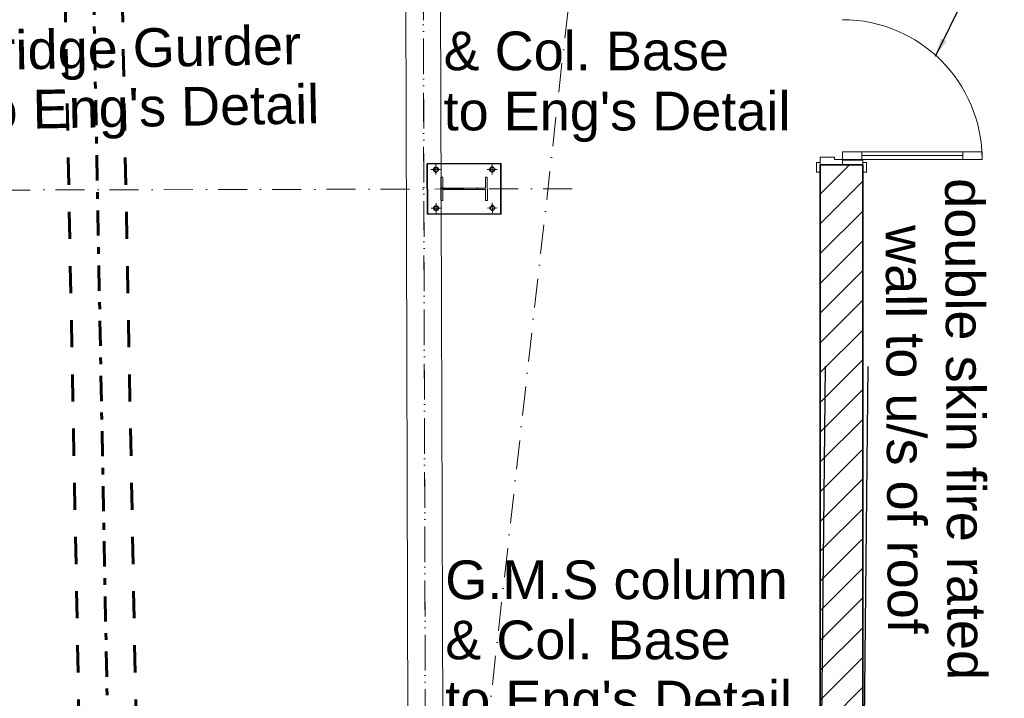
# Model space of a CAD drawing. Header units: millimetres. Extents: x -115474967 to 444143, y -74377 to 241828222.
# Tile 511 of 590: x 309273 to 314362, y 237330 to 240836. Entities that reach past the tile are written whole.
import ezdxf

# ---------------------------------------------------------------- set-up
doc = ezdxf.new("R2010")
doc.units = ezdxf.units.MM
doc.header["$MEASUREMENT"] = 0
for name, pattern in [('Dashed', [280, 140, -140]), ('Dot & Dashed', [280, 150, -60, 0, -70]), ('Double Dashed', [285, 130, -60, 35, -60]), ('Hidden Line copy', [230, 150, -80])]:
    doc.linetypes.add(name, pattern=pattern)
for name, color, linetype, lineweight in [('0_Pen_No__1', 7, 'Continuous', 30), ('0_Pen_No__41', 7, 'Continuous', 60), ('A_BEAMS_Pen_No__6', 7, 'Continuous', 5), ('A_COLUMNS_Pen_No__3', 7, 'Continuous', 15), ('A_WALL LOAD_Pen_No__1', 7, 'Continuous', 30), ('A_WALL LOAD_Pen_No__3', 7, 'Continuous', 15), ('A_WALL LOAD_Pen_No__6', 7, 'Continuous', 5), ('C-GRID _Pen_No__5', 7, 'Continuous', 5), ('C_TEXT GA_Pen_No__6', 7, 'Continuous', 5), ('SEWER LINE_Pen_No__5', 7, 'Continuous', 5)]:
    doc.layers.add(name, color=color, linetype=linetype, lineweight=lineweight)
for name, color, linetype, lineweight, true_color in [('0_Pen_No__7', 7, 'Continuous', 5, 0x3f3f3f), ('A_BEAMS_Pen_No__7', 7, 'Continuous', 5, 0x3f3f3f), ('A_COLUMNS_Pen_No__7', 7, 'Continuous', 5, 0x3f3f3f), ('SEWER LINE_Pen_No__7', 7, 'Continuous', 5, 0x3f3f3f)]:
    doc.layers.add(name, color=color, linetype=linetype, lineweight=lineweight, true_color=true_color)
for name, color, linetype in [('A_BEAMS', 7, 'Continuous'), ('A_COLUMNS', 7, 'Continuous'), ('C_DIMS - GA', 7, 'Continuous')]:
    doc.layers.add(name, color=color, linetype=linetype)
doc.styles.add('GENERATED_STYLE_1', font='GOTHIC.TTF')
doc.styles.add('GENERATED_STYLE_2', font='arial.ttf')
doc.dimstyles.new('GENERATED_STYLE__3', dxfattribs={"dimtxt": 200, "dimasz": 95, "dimexe": 0.18, "dimexo": 2517.243423, "dimgap": 0.09, "dimtad": 1, "dimdec": 0, "dimzin": 0, "dimdsep": 46, "dimtxsty": 'GENERATED_STYLE_1', "dimblk": 'ARROWHEAD_2', "dimblk1": 'ARROWHEAD_2', "dimblk2": 'ARROWHEAD_2', "dimcen": 0.09, "dimclrd": 7, "dimclre": 7, "dimclrt": 7, "dimadec": 0, "dimazin": 0, "dimtfac": 1, "dimtdec": 4, "dimtmove": 0, "dimatfit": 3, "dimfxl": 1, "dimtolj": 1, "dimtzin": 0, "dimarcsym": 0})
doc.dimstyles.new('GENERATED_STYLE__5', dxfattribs={"dimtxt": 0.18, "dimasz": 273.6, "dimexe": 0.18, "dimexo": 0.0625, "dimgap": 0.09, "dimtad": 0, "dimtih": 1, "dimtoh": 1, "dimdec": 4, "dimzin": 0, "dimdsep": 46, "dimcen": 0.09, "dimadec": 0, "dimazin": 0, "dimtfac": 1, "dimtdec": 4, "dimtmove": 0, "dimatfit": 3, "dimldrblk": 'ARROWHEAD_5', "dimfxl": 1, "dimtolj": 1, "dimtzin": 0, "dimarcsym": 0})
doc.dimstyles.new('GENERATED_STYLE__7', dxfattribs={"dimtxt": 200, "dimasz": 95, "dimexe": 0.18, "dimexo": 90000, "dimgap": 0.09, "dimtad": 1, "dimtih": 1, "dimtoh": 1, "dimdec": 0, "dimzin": 0, "dimdsep": 46, "dimtxsty": 'GENERATED_STYLE_1', "dimblk": 'ARROWHEAD_2', "dimblk1": 'ARROWHEAD_2', "dimblk2": 'ARROWHEAD_2', "dimcen": 0.09, "dimclrd": 7, "dimclre": 7, "dimclrt": 7, "dimadec": 0, "dimazin": 0, "dimtfac": 1, "dimtdec": 4, "dimtmove": 2, "dimatfit": 3, "dimfxl": 1, "dimtolj": 1, "dimtzin": 0, "dimarcsym": 0})

# ---------------------------------------------------------------- blocks, each defined once
blk = doc.blocks.new('*D926')
at = {"layer": 'C_DIMS - GA', "color": 0, "linetype": 'Continuous', "lineweight": -2, "transparency": 16777216}
for p, q in [((313409.8, 239404.8), (313409.8, 235553.1)), ((313629.8, 239404.8), (313629.8, 235553.1)), ((313136.2, 235553.3), (312862.6, 235553.3)), ((313409.8, 235553.3), (313629.8, 235553.3)), ((313903.4, 235553.3), (314177, 235553.3))]:
    blk.add_line(p, q, dxfattribs=at)
at = {"layer": 'C_DIMS - GA', "color": 0, "linetype": 'Continuous', "transparency": 16777216}
for points in [[(313136.2, 235598.9), (313136.2, 235507.7), (313409.8, 235553.3)], [(313903.4, 235598.9), (313903.4, 235507.7), (313629.8, 235553.3)]]:
    blk.add_solid(points, dxfattribs=at)
at = {"layer": 'Defpoints', "color": 0, "linetype": 'Continuous', "transparency": 16777216}
for p in [(313409.8, 239404.9), (313629.8, 239404.9), (313629.8, 235553.3)]:
    blk.add_point(p, dxfattribs=at)
blk = doc.blocks.new('ARROWHEAD_5')
at = {"linetype": 'Continuous', "lineweight": 0}
blk.add_hatch(color=0, dxfattribs=at).paths.add_polyline_path([(-1, 0.2679), (0, 0), (-1, -0.2679)])
at = {"color": 0, "linetype": 'Continuous', "lineweight": 0}
blk.add_line((0, 0), (-1, 0), dxfattribs=at)
blk = doc.blocks.new('IPE Column 20[58]', base_point=(-35523.4, 68648.8))
at = {"layer": 'A_COLUMNS_Pen_No__7', "linetype": 'Continuous', "lineweight": 5, "true_color": 0x3f3f3f}
h = blk.add_hatch(dxfattribs=at)
h.set_pattern_fill('STEEL', color=250, style=0, pattern_type=2)
h.set_pattern_definition([(45, (0, 0), (-159.099, 159.099), []), (45, (-53.03, 53.03), (-159.099, 159.099), [])])
h.paths.add_polyline_path([(-35403.2, 68589.1), (-35403.6, 68709.1), (-35413.4, 68709.1), (-35413.2, 68652.2), (-35633.6, 68651.6), (-35633.8, 68708.5), (-35643.6, 68708.4), (-35643.2, 68588.4), (-35633.4, 68588.5), (-35633.6, 68645.4), (-35413.2, 68646), (-35413, 68589.1)])
at = {"layer": 'A_COLUMNS_Pen_No__3', "color": 7, "linetype": 'Continuous', "lineweight": 15}
for p, q in [((-35633.8, 68708.5), (-35643.6, 68708.4)), ((-35643.6, 68708.4), (-35643.2, 68588.4)), ((-35633.6, 68651.6), (-35633.8, 68708.5)), ((-35403.6, 68709.1), (-35413.4, 68709.1)), ((-35413.4, 68709.1), (-35413.2, 68652.2)), ((-35403.2, 68589.1), (-35403.6, 68709.1)), ((-35413.2, 68652.2), (-35633.6, 68651.6)), ((-35633.6, 68645.4), (-35413.2, 68646)), ((-35633.4, 68588.5), (-35633.6, 68645.4)), ((-35413.2, 68646), (-35413, 68589.1)), ((-35643.2, 68588.4), (-35633.4, 68588.5)), ((-35413, 68589.1), (-35403.2, 68589.1))]:
    blk.add_line(p, q, dxfattribs=at)
blk = doc.blocks.new('HEA Beam 20[63]', base_point=(-115074.8, 88590.9))
at = {"layer": 'A_BEAMS_Pen_No__6', "color": 7, "linetype": 'Continuous', "lineweight": 5}
for p, q in [((-115151.2, 83851.9), (-115137.6, 79113.1)), ((-114957.6, 79113.6), (-114971.2, 83852.4))]:
    blk.add_line(p, q, dxfattribs=at)
at = {"layer": 'A_BEAMS_Pen_No__7', "color": 190, "linetype": 'Dot & Dashed', "lineweight": 5, "true_color": 0x9f07ff}
blk.add_line((-115074.8, 88590.9), (-115047.6, 79113.3), dxfattribs=at)
blk = doc.blocks.new('ARROWHEAD_2')
at = {"color": 0, "linetype": 'Continuous', "lineweight": 0}
for p, q in [((-0.378, -0.655), (0.378, 0.655)), ((0, 0), (-1, 0))]:
    blk.add_line(p, q, dxfattribs=at)
blk = doc.blocks.new('*D937')
at = {"layer": 'C_DIMS - GA', "color": 7, "linetype": 'Continuous', "lineweight": -2, "transparency": 16777216}
for p, q in [((313435.4, 239046.7), (313413.9, 236938.5)), ((313655.4, 239044.5), (313633.9, 236936.2)), ((313508.9, 236937.3), (313538.9, 236937))]:
    blk.add_line(p, q, dxfattribs=at)
at = {"layer": 'Defpoints', "color": 0, "linetype": 'Continuous', "transparency": 16777216}
for p in [(313633.9, 236936.1), (313409.8, 236529.6), (313629.8, 236527.4)]:
    blk.add_point(p, dxfattribs=at)
at = {"layer": 'C_DIMS - GA', "color": 7, "linetype": 'Continuous', "lineweight": -2, "transparency": 16777216, "xscale": 95, "yscale": 95, "zscale": 95}
for p, rotation in [((313413.9, 236938.3), 179.415914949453), ((313633.9, 236936.1), 359.415914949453)]:
    blk.add_blockref('ARROWHEAD_2', p, dxfattribs=dict(at, rotation=rotation))
at = {"layer": 'C_DIMS - GA', "color": 7, "linetype": 'Continuous', "lineweight": 5, "transparency": 16777216, "insert": (313523.9, 236937.2), "char_height": 200, "attachment_point": 5, "rotation": 359.4159, "style": 'GENERATED_STYLE_1'}
blk.add_mtext('\\A1;220', dxfattribs=at)

msp = doc.modelspace()

# ---------------------------------------------------------------- hatches: boundary and pattern name
at = {"layer": '0_Pen_No__7', "linetype": 'Continuous', "lineweight": 5, "true_color": 0x000000}
h = msp.add_hatch(dxfattribs=at)
h.set_pattern_fill('ANSI31', color=18, scale=870, style=0)
h.set_pattern_definition([(45, (426418.63, 157469.93), (-76.89786, 76.89786), [])])
h.paths.add_polyline_path([(313409.77344, 236529.62111), (313629.77341, 236527.37042), (313629.77341, 240086.31757), (313409.77344, 240086.31757)])

# ---------------------------------------------------------------- linework, layer by layer
at = {"layer": '0_Pen_No__1', "color": 214, "linetype": 'Continuous', "lineweight": 35, "flags": 128}
msp.add_lwpolyline([(311379.58202, 240092.05398), (311380.32732, 239832.05505), (311760.32576, 239833.14433), (311759.58046, 240093.14326)], close=True, dxfattribs=at)
at = {"layer": '0_Pen_No__1', "color": 214, "linetype": 'Continuous', "lineweight": 35}
for centre in [(311424.22799, 240061.69426), (311715.10928, 240062.52809), (311424.7985, 239862.67023), (311715.67979, 239863.50405)]:
    msp.add_circle(centre, 12, dxfattribs=at)
at = {"layer": '0_Pen_No__41', "color": 7, "linetype": 'Double Dashed', "lineweight": 60}
msp.add_line((309513.05972, 248399.41943), (309827.62249, 231959.63119), dxfattribs=at)
at = {"layer": '0_Pen_No__41', "color": 7, "linetype": 'Dashed', "lineweight": 60}
for p, q in [((309373.99199, 247962.03075), (309667.3604, 232629.90953)), ((309668.86564, 247962.03075), (309962.12613, 232635.54965))]:
    msp.add_line(p, q, dxfattribs=at)
at = {"layer": 'A_WALL LOAD_Pen_No__1', "color": 214, "linetype": 'Continuous', "lineweight": 35}
for p, q in [((313409.77344, 240086.31758), (313524.77344, 240086.31758)), ((313409.77344, 240086.31758), (313524.77344, 240086.31758)), ((313409.77344, 240086.31758), (313409.77344, 240049.31758)), ((313409.77344, 240086.31758), (313409.77344, 240049.31758)), ((313409.77344, 240086.31758), (313409.77344, 240049.31758)), ((313409.77344, 240086.31758), (313524.77344, 240086.31758)), ((313524.77344, 240086.31758), (313629.77344, 240086.31758)), ((313524.77344, 240086.31758), (313629.77344, 240086.31758)), ((313524.77344, 240086.31758), (313629.77344, 240086.31758)), ((313629.77344, 240086.31758), (313629.77344, 240049.31758)), ((313629.77344, 240086.31758), (313629.77344, 240049.31758)), ((313629.77344, 240086.31758), (313629.77344, 240049.31758))]:
    msp.add_line(p, q, dxfattribs=at)
for points in [[(313409.77344, 240086.31754), (313409.77344, 236529.62107)], [(313629.77344, 236527.37042), (313629.77344, 240086.31758)]]:
    msp.add_lwpolyline(points, dxfattribs=at)
at = {"layer": 'A_WALL LOAD_Pen_No__3', "color": 30, "linetype": 'Continuous', "lineweight": 15}
for p, q in [((313390.77344, 240099.31758), (313390.77344, 240049.31758)), ((313409.77344, 240099.31758), (313390.77344, 240099.31758)), ((313409.77344, 240049.31758), (313409.77344, 240099.31758)), ((313629.77344, 240111.31758), (313524.77344, 240111.31758)), ((313524.77344, 240111.31758), (313524.77344, 240086.31758)), ((313524.77344, 240086.31758), (313629.77344, 240086.31758)), ((313629.77344, 240086.31758), (313629.77344, 240111.31758)), ((313629.77344, 240099.31758), (313629.77344, 240049.31758)), ((313648.77344, 240099.31758), (313629.77344, 240099.31758)), ((313648.77344, 240049.31758), (313648.77344, 240099.31758)), ((313390.77344, 240049.31758), (313409.77344, 240049.31758)), ((313629.77344, 240049.31758), (313648.77344, 240049.31758))]:
    msp.add_line(p, q, dxfattribs=at)
msp.add_arc((313524.77344, 240114.31758), 722, 0, 90, dxfattribs=at)
at = {"layer": 'A_WALL LOAD_Pen_No__6', "color": 7, "linetype": 'Continuous', "lineweight": 5}
for p, q in [((313484.77344, 240126.31758), (313409.77344, 240126.31758)), ((313409.77344, 240126.31758), (313409.77344, 240086.31758)), ((313484.77344, 240114.31758), (313484.77344, 240126.31758)), ((313524.77344, 240154.31758), (313624.77344, 240154.31758)), ((313524.77344, 240114.31758), (313524.77344, 240154.31758)), ((313624.77344, 240154.31758), (313624.77344, 240114.31758)), ((314146.77344, 240134.31758), (313624.77344, 240134.31758)), ((314146.77344, 240114.31758), (314146.77344, 240154.31758)), ((314146.77344, 240154.31758), (314246.77344, 240154.31758)), ((314246.77344, 240154.31758), (314246.77344, 240114.31758)), ((313409.77344, 240086.31758), (313524.77344, 240086.31758)), ((313524.77344, 240114.31758), (313484.77344, 240114.31758)), ((313524.77344, 240086.31758), (313524.77344, 240114.31758)), ((313624.77344, 240114.31758), (313524.77344, 240114.31758)), ((314246.77344, 240114.31758), (314146.77344, 240114.31758))]:
    msp.add_line(p, q, dxfattribs=at)
for points in [[(314146.77344, 240134.31758), (313624.77344, 240134.31758), (313624.77344, 240154.31758), (314146.77344, 240154.31758)], [(314146.77344, 240114.31758), (313624.77344, 240114.31758), (313624.77344, 240134.31758), (314146.77344, 240134.31758)]]:
    msp.add_lwpolyline(points, close=True, dxfattribs=at)
at = {"layer": 'C-GRID _Pen_No__5', "color": 4, "linetype": 'Dot & Dashed', "lineweight": 5}
for p, q in [((311335.02524, 250227.97206), (311398.80301, 226023.43273)), ((313073.69467, 249518.46399), (311010.81425, 231108.15724))]:
    msp.add_line(p, q, dxfattribs=at)
at = {"layer": 'SEWER LINE_Pen_No__5', "color": 4, "linetype": 'Dot & Dashed', "lineweight": 5}
msp.add_line((312128.60981, 239962.94314), (306875.7497, 239950.46402), dxfattribs=at)
at = {"layer": 'SEWER LINE_Pen_No__7', "color": 190, "linetype": 'Hidden Line copy', "lineweight": 5, "true_color": 0x9f07ff}
for p, q in [((311424.18851, 240087.46595), (311424.32858, 240035.92263)), ((311715.001, 240088.29958), (311715.15644, 240036.7563)), ((311398.45638, 240061.62039), (311449.99947, 240061.82925)), ((311740.88089, 240062.60197), (311689.33745, 240062.51533)), ((311424.90677, 239836.89874), (311424.75134, 239888.44202)), ((311715.71926, 239837.73236), (311715.5792, 239889.27569)), ((311399.02689, 239862.59635), (311450.57033, 239862.68299)), ((311741.4514, 239863.57793), (311689.90831, 239863.36906))]:
    msp.add_line(p, q, dxfattribs=at)

# ---------------------------------------------------------------- block references
at = {"layer": 'A_BEAMS', "color": 5, "linetype": 'Continuous', "lineweight": 5}
msp.add_blockref('HEA Beam 20[63]', (311343.85357, 246060.81316), dxfattribs=at)
at = {"layer": 'A_COLUMNS', "color": 5, "linetype": 'Continuous', "lineweight": 5}
msp.add_blockref('IPE Column 20[58]', (311569.95389, 239962.59916), dxfattribs=at)

# ---------------------------------------------------------------- texts
at = {"layer": 'C_TEXT GA_Pen_No__6', "color": 7, "linetype": 'Continuous', "lineweight": 5, "char_height": 200, "attachment_point": 4, "line_spacing_factor": 0.931953, "style": 'GENERATED_STYLE_2'}
for insert in [(311463.76589, 240644.93231), (311472.36504, 237601.51453)]:
    msp.add_mtext("\\A1;{\\pql;\\fArial|b0|i0|c0|p34;G.M.S column \\P\\pql;\\fArial|b0|i0|c0|p34;& Col. Base \\P\\pql;\\fArial|b0|i0|c0|p34;to Eng's Detail}", dxfattribs=dict(at, insert=insert))
at = {"layer": 'C_TEXT GA_Pen_No__6', "color": 7, "linetype": 'Continuous', "lineweight": 5, "char_height": 200, "attachment_point": 5, "style": 'GENERATED_STYLE_2'}
for s, insert, rotation, line_spacing_factor in [("\\A1;{\\pqc;\\fArial|b0|i0|c0|p34;5 ton Bridge Gurder \\P\\pqc;\\fArial|b0|i0|c0|p34;Crane to Eng's Detail}", (309503.39256, 240499.98957), 1.07437573, 0.921299), ('\\A1;{\\pqc;\\fArial|b0|i0|c0|p34;double skin fire rated \\P\\pqc;\\fArial|b0|i0|c0|p34;wall to u/s of roof}', (314006.80232, 238720.14017), 270.32070887, 0.923713)]:
    msp.add_mtext(s, dxfattribs=dict(at, insert=insert, rotation=rotation, line_spacing_factor=line_spacing_factor))

# ---------------------------------------------------------------- dimensions: what is measured, and where the dimension line sits
at = {"layer": 'C_DIMS - GA', "color": 7, "linetype": 'Continuous', "lineweight": 5}
dim = msp.add_linear_dim(base=(313629.77344, 235553.31891), p1=(313409.77344, 239404.89044), p2=(313629.77344, 239404.89044), dimstyle='GENERATED_STYLE__5', dxfattribs=at)
dim.commit()
dim.dimension.update_dxf_attribs({"geometry": '*D926', "text_midpoint": (313519.77344, 235553.31891), "dimtype": 160})
dim = msp.add_linear_dim(base=(313633.93979, 236936.05372), p1=(313409.77344, 236529.62107), p2=(313629.77344, 236527.37042), angle=359.41591495, dimstyle='GENERATED_STYLE__3', dxfattribs=at)
dim.commit()
dim.dimension.update_dxf_attribs({"geometry": '*D937', "text_midpoint": (313523.93975, 236937.17512), "dimtype": 160, "text_rotation": 359.41591495})

# ---------------------------------------------------------------- leaders
at = {"layer": 'C_TEXT GA_Pen_No__6', "color": 7, "linetype": 'Continuous', "lineweight": 5, "annotation_type": 0, "has_hookline": 1, "hookline_direction": 0, "text_width": 2373.9427}
msp.add_leader([(314006.41938, 240647.41959), (314310.32669, 241265.9479), (314874.17969, 240849.87818), (314969.17969, 240849.87818)], dimstyle='GENERATED_STYLE__7', dxfattribs=at)

doc.saveas('drawing.dxf')
